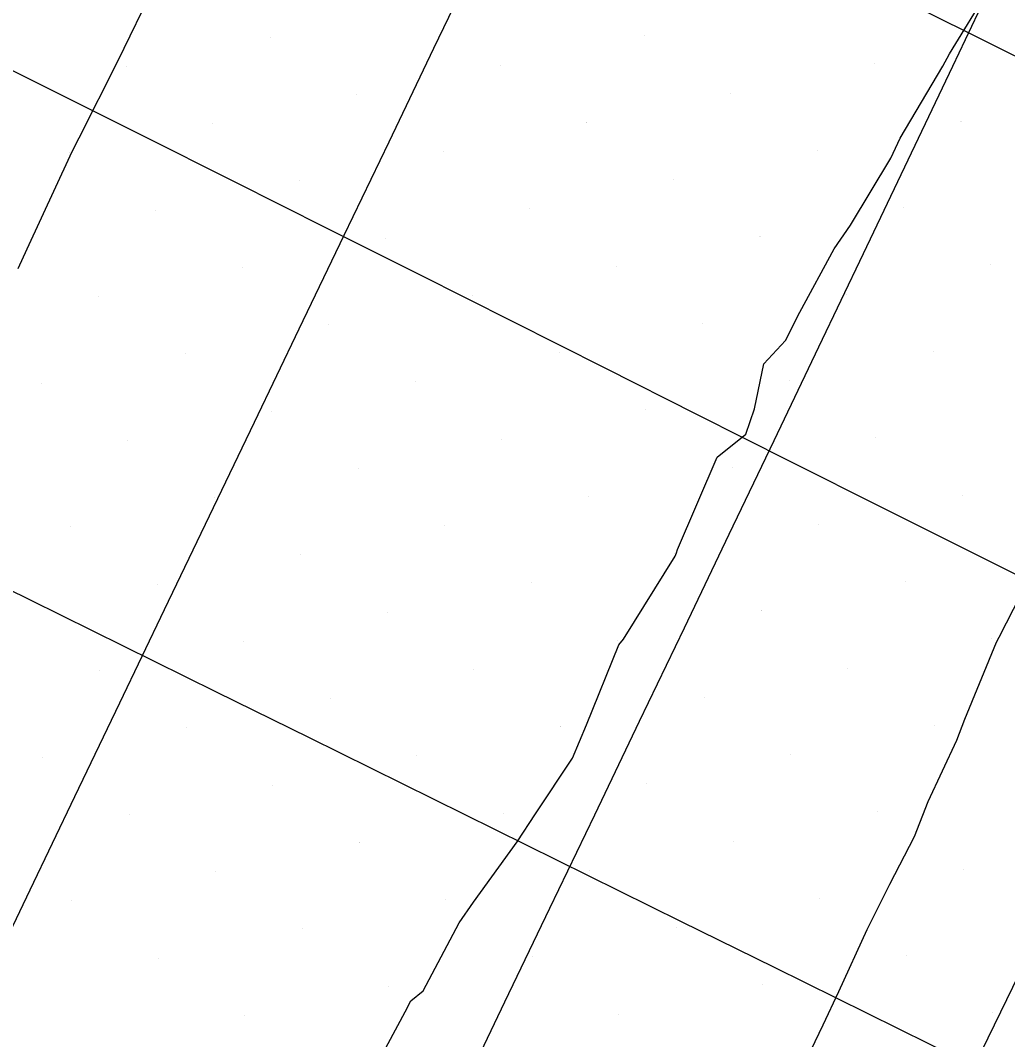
# Model space of a CAD drawing. Extents: x 2354170 to 2357230, y 866100 to 868290.
# Drawn here: x 2355683.04 to 2355706.84, y 867192.65 to 867217.21 of the extents above; entities that cross this region are included whole.
import ezdxf

# ---------------------------------------------------------------- set-up
doc = ezdxf.new("R2010")
doc.units = 0
for name, color, linetype in [('Default', 7, 'Continuous'), ('Exist DTM Breakline', 7, 'Continuous'), ('Exist DTM Scan Elevation Point', 7, 'Continuous'), ('Exist Roads EOP', 7, 'Continuous'), ('Scratch_Level_0', 7, 'Continuous'), ('Scratch_Level_4', 7, 'Continuous')]:
    doc.layers.add(name, color=color, linetype=linetype)

msp = doc.modelspace()

# ---------------------------------------------------------------- linework, layer by layer
at = {"layer": 'Default'}
for points in [[(2355686.269, 867218.041), (2355685.393, 867216.238), (2355684.454, 867214.367), (2355684.259, 867213.99), (2355684.237, 867213.936), (2355683.201, 867211.692), (2355682.986, 867211.221)], [(2355691.445, 867191.687), (2355692.32, 867193.317), (2355692.454, 867193.58), (2355692.75, 867193.82), (2355693.618, 867195.46), (2355693.962, 867195.962), (2355695.014, 867197.411), (2355695.456, 867198.088), (2355696.349, 867199.43), (2355696.689, 867200.23), (2355697.467, 867202.158), (2355697.581, 867202.3), (2355698.823, 867204.299), (2355698.857, 867204.374), (2355698.879, 867204.455), (2355699.838, 867206.68), (2355700.528, 867207.237), (2355700.735, 867207.845), (2355700.964, 867208.933), (2355701.484, 867209.495), (2355701.83, 867210.177), (2355702.653, 867211.701), (2355703.048, 867212.278), (2355704.023, 867213.887), (2355704.248, 867214.374), (2355705.278, 867216.108), (2355705.436, 867216.4), (2355706.395, 867217.969)], [(2355702.102, 867192.4), (2355702.389, 867193.002), (2355702.769, 867193.807), (2355703.449, 867195.298), (2355704.001, 867196.395), (2355704.592, 867197.54), (2355704.921, 867198.386), (2355705.615, 867199.861), (2355705.801, 867200.37), (2355706.57, 867202.226), (2355706.633, 867202.343), (2355707.153, 867203.369)]]:
    msp.add_lwpolyline(points, dxfattribs=at)
at = {"layer": 'Exist DTM Breakline'}
for points in [[(2355682.199, 867193.997), (2355683.279, 867196.252), (2355684.359, 867198.507), (2355685.44, 867200.761), (2355686.52, 867203.015), (2355687.602, 867205.269), (2355688.684, 867207.523), (2355689.765, 867209.777), (2355690.847, 867212.031), (2355691.929, 867214.285), (2355693.011, 867216.539), (2355694.092, 867218.792), (2355695.174, 867221.046), (2355696.256, 867223.3), (2355697.337, 867225.554), (2355698.419, 867227.808), (2355699.501, 867230.062), (2355700.583, 867232.316), (2355701.664, 867234.569), (2355702.746, 867236.823), (2355703.822, 867239.08), (2355704.354, 867240.198)], [(2355706.58, 867218.357), (2355705.506, 867216.1), (2355704.432, 867213.842), (2355703.356, 867211.586), (2355702.278, 867209.33), (2355701.199, 867207.075), (2355700.121, 867204.819), (2355699.041, 867202.565), (2355697.959, 867200.311), (2355696.876, 867198.058), (2355695.794, 867195.804), (2355694.714, 867193.549), (2355693.635, 867191.294), (2355692.556, 867189.039), (2355691.477, 867186.784), (2355690.395, 867184.53), (2355689.31, 867182.278), (2355688.224, 867180.026), (2355687.139, 867177.774), (2355686.057, 867175.52), (2355684.979, 867173.264), (2355683.9, 867171.009), (2355682.822, 867168.754)]]:
    msp.add_lwpolyline(points, dxfattribs=at)
at = {"layer": 'Exist DTM Scan Elevation Point'}
for p, q in [((2355689.065, 867216.806), (2355689.065, 867216.806)), ((2355698.078, 867216.837), (2355698.078, 867216.837)), ((2355685.6, 867216.1), (2355685.6, 867216.1)), ((2355694.614, 867216.132), (2355694.614, 867216.132)), ((2355703.628, 867216.164), (2355703.628, 867216.164)), ((2355691.149, 867215.426), (2355691.149, 867215.426)), ((2355700.163, 867215.458), (2355700.163, 867215.458)), ((2355687.685, 867214.721), (2355687.685, 867214.721)), ((2355696.699, 867214.752), (2355696.699, 867214.752)), ((2355705.713, 867214.784), (2355705.713, 867214.784)), ((2355702.248, 867214.079), (2355702.248, 867214.079)), ((2355684.221, 867214.015), (2355684.221, 867214.015)), ((2355693.234, 867214.047), (2355693.234, 867214.047)), ((2355689.77, 867213.341), (2355689.77, 867213.341)), ((2355698.784, 867213.373), (2355698.784, 867213.373)), ((2355686.306, 867212.636), (2355686.306, 867212.636)), ((2355695.319, 867212.667), (2355695.319, 867212.667)), ((2355704.333, 867212.699), (2355704.333, 867212.699)), ((2355691.855, 867211.962), (2355691.855, 867211.962)), ((2355700.869, 867211.994), (2355700.869, 867211.994)), ((2355688.391, 867211.256), (2355688.391, 867211.256)), ((2355697.404, 867211.288), (2355697.404, 867211.288)), ((2355706.418, 867211.32), (2355706.418, 867211.32)), ((2355684.926, 867210.551), (2355684.926, 867210.551)), ((2355693.94, 867210.582), (2355693.94, 867210.582)), ((2355702.954, 867210.614), (2355702.954, 867210.614)), ((2355699.489, 867209.909), (2355699.489, 867209.909)), ((2355690.476, 867209.877), (2355690.476, 867209.877)), ((2355687.011, 867209.171), (2355687.011, 867209.171)), ((2355696.025, 867209.203), (2355696.025, 867209.203)), ((2355705.039, 867209.235), (2355705.039, 867209.235)), ((2355683.547, 867208.466), (2355683.547, 867208.466)), ((2355692.561, 867208.497), (2355692.561, 867208.497)), ((2355701.574, 867208.529), (2355701.574, 867208.529)), ((2355689.096, 867207.792), (2355689.096, 867207.792)), ((2355698.11, 867207.824), (2355698.11, 867207.824)), ((2355685.632, 867207.086), (2355685.632, 867207.086)), ((2355694.646, 867207.118), (2355694.646, 867207.118)), ((2355703.659, 867207.15), (2355703.659, 867207.15)), ((2355691.181, 867206.412), (2355691.181, 867206.412)), ((2355700.195, 867206.444), (2355700.195, 867206.444)), ((2355696.731, 867205.739), (2355696.731, 867205.739)), ((2355705.744, 867205.77), (2355705.744, 867205.77)), ((2355687.717, 867205.707), (2355687.717, 867205.707)), ((2355684.252, 867205.001), (2355684.252, 867205.001)), ((2355693.266, 867205.033), (2355693.266, 867205.033)), ((2355702.28, 867205.065), (2355702.28, 867205.065)), ((2355689.802, 867204.328), (2355689.802, 867204.328)), ((2355698.816, 867204.359), (2355698.816, 867204.359)), ((2355686.337, 867203.622), (2355686.337, 867203.622)), ((2355695.351, 867203.654), (2355695.351, 867203.654)), ((2355704.365, 867203.685), (2355704.365, 867203.685)), ((2355691.887, 867202.948), (2355691.887, 867202.948)), ((2355700.901, 867202.98), (2355700.901, 867202.98)), ((2355706.45, 867202.306), (2355706.45, 867202.306)), ((2355688.422, 867202.243), (2355688.422, 867202.243)), ((2355697.436, 867202.274), (2355697.436, 867202.274)), ((2355693.972, 867201.569), (2355693.972, 867201.569)), ((2355702.986, 867201.6), (2355702.986, 867201.6)), ((2355684.958, 867201.537), (2355684.958, 867201.537)), ((2355690.507, 867200.863), (2355690.507, 867200.863)), ((2355699.521, 867200.895), (2355699.521, 867200.895)), ((2355687.043, 867200.158), (2355687.043, 867200.158)), ((2355696.057, 867200.189), (2355696.057, 867200.189)), ((2355705.071, 867200.221), (2355705.071, 867200.221)), ((2355683.578, 867199.452), (2355683.578, 867199.452)), ((2355692.592, 867199.484), (2355692.592, 867199.484)), ((2355701.606, 867199.515), (2355701.606, 867199.515)), ((2355689.128, 867198.778), (2355689.128, 867198.778)), ((2355698.142, 867198.81), (2355698.142, 867198.81)), ((2355703.691, 867198.136), (2355703.691, 867198.136)), ((2355685.663, 867198.073), (2355685.663, 867198.073)), ((2355694.677, 867198.104), (2355694.677, 867198.104)), ((2355691.213, 867197.399), (2355691.213, 867197.399)), ((2355700.227, 867197.43), (2355700.227, 867197.43)), ((2355687.748, 867196.693), (2355687.748, 867196.693)), ((2355696.762, 867196.725), (2355696.762, 867196.725)), ((2355705.776, 867196.756), (2355705.776, 867196.756)), ((2355684.284, 867195.988), (2355684.284, 867195.988)), ((2355693.298, 867196.019), (2355693.298, 867196.019)), ((2355702.312, 867196.051), (2355702.312, 867196.051)), ((2355689.833, 867195.314), (2355689.833, 867195.314)), ((2355698.847, 867195.345), (2355698.847, 867195.345)), ((2355704.397, 867194.671), (2355704.397, 867194.671)), ((2355686.369, 867194.608), (2355686.369, 867194.608)), ((2355695.383, 867194.64), (2355695.383, 867194.64)), ((2355691.918, 867193.934), (2355691.918, 867193.934)), ((2355700.932, 867193.966), (2355700.932, 867193.966)), ((2355688.454, 867193.229), (2355688.454, 867193.229)), ((2355697.468, 867193.26), (2355697.468, 867193.26))]:
    msp.add_line(p, q, dxfattribs=at)
at = {"layer": 'Exist Roads EOP'}
msp.add_lwpolyline([(2355680.525, 867139.315), (2355683.103, 867144.733), (2355685.693, 867150.145), (2355688.295, 867155.552), (2355690.907, 867160.954), (2355693.527, 867166.351), (2355696.153, 867171.746), (2355698.782, 867177.139), (2355701.413, 867182.532), (2355704.044, 867187.924), (2355706.674, 867193.317), (2355709.302, 867198.711), (2355711.927, 867204.106), (2355714.549, 867209.503), (2355717.167, 867214.902), (2355719.78, 867220.303)], dxfattribs=at)
at = {"layer": 'Scratch_Level_0'}
for p, q in [((2355689.064, 867216.806), (2355689.064, 867216.806)), ((2355698.078, 867216.838), (2355698.078, 867216.838)), ((2355685.6, 867216.1), (2355685.6, 867216.1)), ((2355694.614, 867216.132), (2355694.614, 867216.132)), ((2355703.627, 867216.164), (2355703.627, 867216.164)), ((2355691.149, 867215.427), (2355691.149, 867215.427)), ((2355700.163, 867215.458), (2355700.163, 867215.458)), ((2355687.685, 867214.721), (2355687.685, 867214.721)), ((2355696.699, 867214.753), (2355696.699, 867214.753)), ((2355705.712, 867214.784), (2355705.712, 867214.784)), ((2355702.248, 867214.079), (2355702.248, 867214.079)), ((2355684.22, 867214.015), (2355684.22, 867214.015)), ((2355693.234, 867214.047), (2355693.234, 867214.047)), ((2355689.77, 867213.342), (2355689.77, 867213.342)), ((2355698.784, 867213.373), (2355698.784, 867213.373)), ((2355686.305, 867212.636), (2355686.305, 867212.636)), ((2355695.319, 867212.668), (2355695.319, 867212.668)), ((2355704.333, 867212.699), (2355704.333, 867212.699)), ((2355691.855, 867211.962), (2355691.855, 867211.962)), ((2355700.868, 867211.994), (2355700.868, 867211.994)), ((2355688.39, 867211.257), (2355688.39, 867211.257)), ((2355697.404, 867211.288), (2355697.404, 867211.288)), ((2355706.418, 867211.32), (2355706.418, 867211.32)), ((2355684.926, 867210.551), (2355684.926, 867210.551)), ((2355693.94, 867210.583), (2355693.94, 867210.583)), ((2355702.953, 867210.614), (2355702.953, 867210.614)), ((2355699.489, 867209.909), (2355699.489, 867209.909)), ((2355690.475, 867209.877), (2355690.475, 867209.877)), ((2355687.011, 867209.172), (2355687.011, 867209.172)), ((2355696.025, 867209.203), (2355696.025, 867209.203)), ((2355705.038, 867209.235), (2355705.038, 867209.235)), ((2355683.546, 867208.466), (2355683.546, 867208.466)), ((2355692.56, 867208.498), (2355692.56, 867208.498)), ((2355701.574, 867208.529), (2355701.574, 867208.529)), ((2355689.096, 867207.792), (2355689.096, 867207.792)), ((2355698.11, 867207.824), (2355698.11, 867207.824)), ((2355685.631, 867207.087), (2355685.631, 867207.087)), ((2355694.645, 867207.118), (2355694.645, 867207.118)), ((2355703.659, 867207.15), (2355703.659, 867207.15)), ((2355691.181, 867206.413), (2355691.181, 867206.413)), ((2355700.195, 867206.444), (2355700.195, 867206.444)), ((2355696.73, 867205.739), (2355696.73, 867205.739)), ((2355705.744, 867205.771), (2355705.744, 867205.771)), ((2355687.716, 867205.707), (2355687.716, 867205.707)), ((2355684.252, 867205.002), (2355684.252, 867205.002)), ((2355693.266, 867205.033), (2355693.266, 867205.033)), ((2355702.28, 867205.065), (2355702.28, 867205.065)), ((2355689.801, 867204.328), (2355689.801, 867204.328)), ((2355698.815, 867204.359), (2355698.815, 867204.359)), ((2355686.337, 867203.622), (2355686.337, 867203.622)), ((2355695.351, 867203.654), (2355695.351, 867203.654)), ((2355704.365, 867203.686), (2355704.365, 867203.686)), ((2355691.886, 867202.948), (2355691.886, 867202.948)), ((2355700.9, 867202.98), (2355700.9, 867202.98)), ((2355706.45, 867202.306), (2355706.45, 867202.306)), ((2355688.422, 867202.243), (2355688.422, 867202.243)), ((2355697.436, 867202.274), (2355697.436, 867202.274)), ((2355693.971, 867201.569), (2355693.971, 867201.569)), ((2355702.985, 867201.601), (2355702.985, 867201.601)), ((2355684.958, 867201.537), (2355684.958, 867201.537)), ((2355690.507, 867200.863), (2355690.507, 867200.863)), ((2355699.521, 867200.895), (2355699.521, 867200.895)), ((2355687.043, 867200.158), (2355687.043, 867200.158)), ((2355696.056, 867200.189), (2355696.056, 867200.189)), ((2355705.07, 867200.221), (2355705.07, 867200.221)), ((2355683.578, 867199.452), (2355683.578, 867199.452)), ((2355692.592, 867199.484), (2355692.592, 867199.484)), ((2355701.606, 867199.516), (2355701.606, 867199.516)), ((2355689.127, 867198.778), (2355689.127, 867198.778)), ((2355698.141, 867198.81), (2355698.141, 867198.81)), ((2355703.691, 867198.136), (2355703.691, 867198.136)), ((2355685.663, 867198.073), (2355685.663, 867198.073)), ((2355694.677, 867198.104), (2355694.677, 867198.104)), ((2355691.212, 867197.399), (2355691.212, 867197.399)), ((2355700.226, 867197.431), (2355700.226, 867197.431)), ((2355687.748, 867196.693), (2355687.748, 867196.693)), ((2355696.762, 867196.725), (2355696.762, 867196.725)), ((2355705.776, 867196.757), (2355705.776, 867196.757)), ((2355684.284, 867195.988), (2355684.284, 867195.988)), ((2355693.297, 867196.02), (2355693.297, 867196.02)), ((2355702.311, 867196.051), (2355702.311, 867196.051)), ((2355689.833, 867195.314), (2355689.833, 867195.314)), ((2355698.847, 867195.346), (2355698.847, 867195.346)), ((2355704.396, 867194.672), (2355704.396, 867194.672)), ((2355686.369, 867194.608), (2355686.369, 867194.608)), ((2355695.382, 867194.64), (2355695.382, 867194.64)), ((2355691.918, 867193.935), (2355691.918, 867193.935)), ((2355700.932, 867193.966), (2355700.932, 867193.966)), ((2355688.454, 867193.229), (2355688.454, 867193.229)), ((2355697.467, 867193.261), (2355697.467, 867193.261)), ((2355706.481, 867193.292), (2355706.481, 867193.292))]:
    msp.add_line(p, q, dxfattribs=at)
at = {"layer": 'Scratch_Level_4'}
for points in [[(2355704.398, 867217.653), (2355706.638, 867216.541), (2355708.878, 867215.431), (2355711.118, 867214.321), (2355713.359, 867213.213), (2355715.601, 867212.107), (2355717.843, 867211.002), (2355720.086, 867209.898), (2355722.33, 867208.796), (2355724.574, 867207.694), (2355726.819, 867206.593)], [(2355681.488, 867216.688), (2355683.723, 867215.569), (2355685.958, 867214.449), (2355688.193, 867213.327), (2355690.427, 867212.205), (2355692.66, 867211.082), (2355694.893, 867209.958), (2355697.126, 867208.833), (2355699.358, 867207.708), (2355701.591, 867206.584), (2355703.826, 867205.464), (2355706.061, 867204.344), (2355708.299, 867203.229), (2355710.538, 867202.118), (2355712.779, 867201.009), (2355715.021, 867199.904), (2355717.263, 867198.799), (2355719.506, 867197.694), (2355721.748, 867196.589), (2355723.99, 867195.483), (2355726.23, 867194.374), (2355728.47, 867193.264)], [(2355681.038, 867204.349), (2355683.28, 867203.243), (2355685.521, 867202.137), (2355687.763, 867201.03), (2355690.005, 867199.923), (2355692.246, 867198.817), (2355694.488, 867197.71), (2355696.73, 867196.603), (2355698.971, 867195.496), (2355701.213, 867194.389), (2355703.454, 867193.282), (2355705.696, 867192.175), (2355707.938, 867191.069), (2355710.179, 867189.962), (2355712.421, 867188.855), (2355714.662, 867187.748), (2355716.904, 867186.64), (2355719.145, 867185.533), (2355721.386, 867184.424), (2355723.626, 867183.315), (2355725.866, 867182.205), (2355728.106, 867181.095)]]:
    msp.add_lwpolyline(points, dxfattribs=at)

doc.saveas('drawing.dxf')
